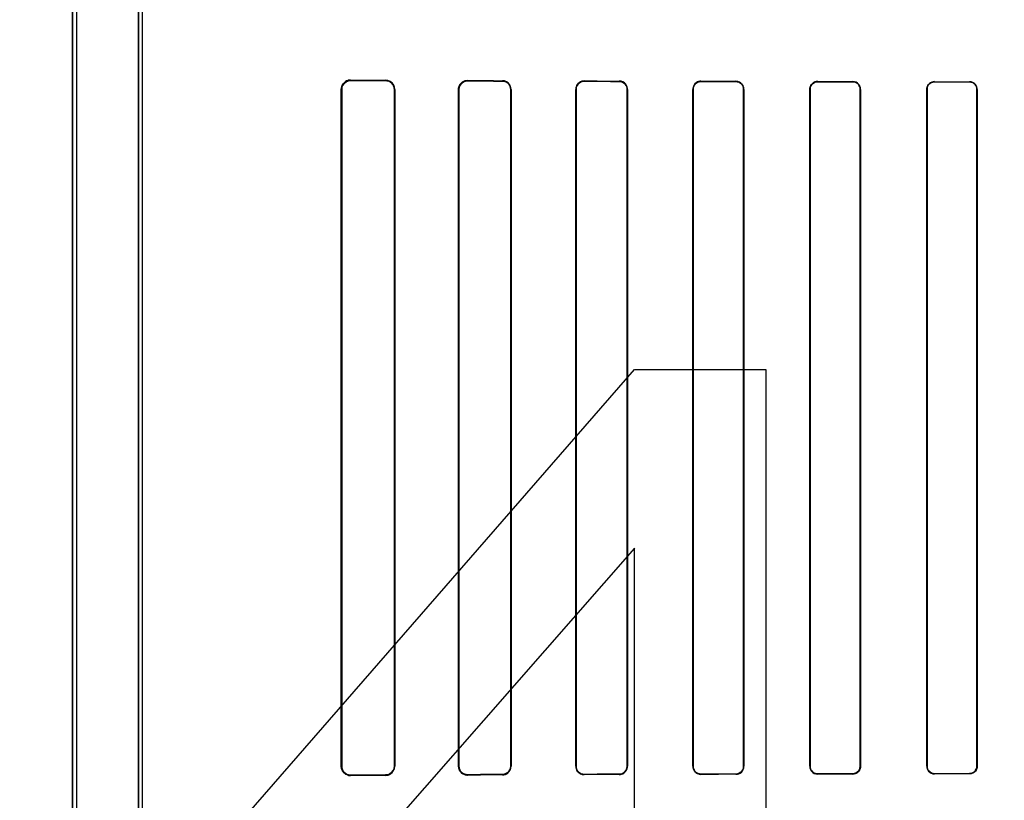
# Model space of a CAD drawing. Header units: millimetres. Extents: x 0 to 297, y 0 to 210.
# Tile 427 of 499: x 242.151 to 242.446, y 157.54 to 157.774. Entities that reach past the tile are written whole.
import ezdxf

# ---------------------------------------------------------------- set-up
doc = ezdxf.new("R2010")
doc.units = ezdxf.units.MM
doc.header["$LTSCALE"] = 16.335
doc.layers.get('0').update_dxf_attribs({"linetype": 'CONTINUOUS'})
for name, color, linetype in [('AXES_REF', 7, 'CONTINUOUS'), ('INTFCLR_1', 7, 'CONTINUOUS'), ('INTFCLR_72935', 7, 'CONTINUOUS')]:
    doc.layers.add(name, color=color, linetype=linetype)

msp = doc.modelspace()

# ---------------------------------------------------------------- linework, layer by layer
at = {"color": 7, "linetype": 'Continuous'}
for p, q in [((242.17797, 157.48801), (242.33547, 157.66896)), ((242.33547, 157.66896), (242.37485, 157.66896)), ((242.37485, 157.66896), (242.37485, 157.48801)), ((242.33547, 157.61535), (242.22391, 157.48801)), ((242.33547, 157.48801), (242.33547, 157.61535))]:
    msp.add_line(p, q, dxfattribs=at)
for radius in [6.78708, 6.7865, 6.74304]:
    msp.add_circle((241.48891, 154.71146), radius, dxfattribs=at)
for radius, start, end in [(6.72, 278.277129, 261.722871), (6.874, 113.082692, 346.830891)]:
    msp.add_arc((241.48891, 154.71146), radius, start, end, dxfattribs=at)
at = {"layer": 'AXES_REF', "color": 9, "linetype": 'Continuous'}
msp.add_circle((241.48891, 154.71146), 4.15, dxfattribs=at)
msp.add_arc((241.48891, 154.71146), 6.19116, 94.411812, 85.588188, dxfattribs=at)
at = {"layer": 'INTFCLR_1', "color": 6, "linetype": 'Continuous'}
for p, q in [((242.16702, 157.16145), (242.16702, 159.03045)), ((242.16825, 157.16145), (242.16825, 159.03047)), ((242.18679, 158.37777), (242.18679, 157.53414)), ((242.18802, 157.53414), (242.18802, 158.37777)), ((242.24755, 157.75295), (242.24755, 157.54995)), ((242.24768, 157.75295), (242.24768, 157.54995)), ((242.26347, 157.54995), (242.26347, 157.75295)), ((242.26358, 157.54995), (242.26358, 157.75295)), ((242.28271, 157.75295), (242.28271, 157.54995)), ((242.28282, 157.75295), (242.28282, 157.54995)), ((242.29834, 157.54995), (242.29834, 157.75295)), ((242.29844, 157.54995), (242.29844, 157.75295)), ((242.31783, 157.75295), (242.31783, 157.54995)), ((242.31793, 157.75295), (242.31793, 157.54995)), ((242.33325, 157.54995), (242.33325, 157.75295)), ((242.33334, 157.54995), (242.33334, 157.75295)), ((242.35292, 157.75295), (242.35292, 157.54995)), ((242.35301, 157.75295), (242.35301, 157.54995)), ((242.36817, 157.54995), (242.36817, 157.75295)), ((242.36826, 157.54995), (242.36826, 157.75295)), ((242.38799, 157.75295), (242.38799, 157.54995)), ((242.38807, 157.75295), (242.38807, 157.54995)), ((242.40311, 157.54995), (242.40311, 157.75295)), ((242.40319, 157.54995), (242.40319, 157.75295)), ((242.42305, 157.75295), (242.42305, 157.54995)), ((242.42313, 157.75295), (242.42313, 157.54995)), ((242.43807, 157.54995), (242.43807, 157.75295)), ((242.43815, 157.54995), (242.43815, 157.75295))]:
    msp.add_line(p, q, dxfattribs=at)
at = {"layer": 'INTFCLR_1', "color": 9, "linetype": 'Continuous'}
for p, q in [((242.25036, 157.75562), (242.25036, 157.75574)), ((242.26086, 157.75569), (242.26086, 157.75557)), ((242.28536, 157.75548), (242.28536, 157.75559)), ((242.29586, 157.75555), (242.29586, 157.75545)), ((242.32036, 157.75538), (242.32036, 157.75547)), ((242.33086, 157.75544), (242.33086, 157.75535)), ((242.35536, 157.7553), (242.35536, 157.75538)), ((242.36586, 157.75536), (242.36586, 157.75528)), ((242.39036, 157.75523), (242.39036, 157.75531)), ((242.40086, 157.7553), (242.40086, 157.75522)), ((242.42536, 157.75518), (242.42536, 157.75526)), ((242.43586, 157.75525), (242.43586, 157.75517)), ((242.24755, 157.75295), (242.24768, 157.75295)), ((242.26347, 157.75295), (242.26358, 157.75295)), ((242.28271, 157.75295), (242.28282, 157.75295)), ((242.29834, 157.75295), (242.29844, 157.75295)), ((242.31783, 157.75295), (242.31793, 157.75295)), ((242.33325, 157.75295), (242.33334, 157.75295)), ((242.35292, 157.75295), (242.35301, 157.75295)), ((242.36817, 157.75295), (242.36826, 157.75295)), ((242.38799, 157.75295), (242.38807, 157.75295)), ((242.40311, 157.75295), (242.40319, 157.75295)), ((242.42305, 157.75295), (242.42313, 157.75295)), ((242.43807, 157.75295), (242.43815, 157.75295)), ((242.24768, 157.54995), (242.24755, 157.54995)), ((242.26358, 157.54995), (242.26347, 157.54995)), ((242.28282, 157.54995), (242.28271, 157.54995)), ((242.29844, 157.54995), (242.29834, 157.54995)), ((242.31793, 157.54995), (242.31783, 157.54995)), ((242.33334, 157.54995), (242.33325, 157.54995)), ((242.35301, 157.54995), (242.35292, 157.54995)), ((242.36826, 157.54995), (242.36817, 157.54995)), ((242.38807, 157.54995), (242.38799, 157.54995)), ((242.40319, 157.54995), (242.40311, 157.54995)), ((242.42313, 157.54995), (242.42305, 157.54995)), ((242.43815, 157.54995), (242.43807, 157.54995)), ((242.25036, 157.54717), (242.25036, 157.54729)), ((242.26086, 157.54734), (242.26086, 157.54722)), ((242.28536, 157.54732), (242.28536, 157.54743)), ((242.29586, 157.54746), (242.29586, 157.54736)), ((242.32036, 157.54744), (242.32036, 157.54753)), ((242.33086, 157.54756), (242.33086, 157.54747)), ((242.35536, 157.54753), (242.35536, 157.54761)), ((242.36586, 157.54763), (242.36586, 157.54755)), ((242.39036, 157.5476), (242.39036, 157.54768)), ((242.40086, 157.54769), (242.40086, 157.54761)), ((242.42536, 157.54765), (242.42536, 157.54773)), ((242.43586, 157.54774), (242.43586, 157.54766))]:
    msp.add_line(p, q, dxfattribs=at)
at = {"layer": 'INTFCLR_1', "color": 7, "linetype": 'Continuous'}
for points in [[(242.25036, 157.75562), (242.25026, 157.75562), (242.25017, 157.75561), (242.25007, 157.7556), (242.24997, 157.75559), (242.24987, 157.75558), (242.24977, 157.75556), (242.24968, 157.75553), (242.24959, 157.75551), (242.2495, 157.75548)], [(242.28448, 157.75544), (242.28457, 157.75547), (242.28467, 157.7555), (242.28476, 157.75552), (242.28486, 157.75554), (242.28495, 157.75556), (242.28505, 157.75557), (242.28515, 157.75558), (242.28525, 157.75559), (242.28536, 157.75559)], [(242.2495, 157.54743), (242.24959, 157.5474), (242.24968, 157.54738), (242.24977, 157.54735), (242.24987, 157.54733), (242.24996, 157.54732), (242.25006, 157.54731), (242.25016, 157.5473), (242.25026, 157.54729), (242.25036, 157.54729)]]:
    msp.add_lwpolyline(points, dxfattribs=at)
at = {"layer": 'INTFCLR_1', "color": 6, "linetype": 'Continuous'}
for centre, major_axis, start_param, end_param in [((242.55311, 157.75645), (0.36509, 0), -2.548571, -2.498918), ((242.55311, 157.75645), (0.38609, 0), -2.472123, -2.429437), ((242.55311, 157.75645), (0.36509, 0), -2.394089, -2.352695), ((242.55311, 157.75645), (0.38609, 0), -2.337129, -2.300034), ((242.55311, 157.75645), (0.36509, 0), -2.262072, -2.225293), ((242.55311, 157.75645), (0.38609, 0), -2.217858, -2.184193), ((242.55311, 157.75645), (0.36509, 0), -2.143198, -2.109347), ((242.55311, 157.75645), (0.38609, 0), -2.10853, -2.077154), ((242.55311, 157.75645), (0.36509, 0), -2.032847, -2.000965), ((242.55311, 157.75645), (0.38609, 0), -2.005937, -1.976148), ((242.55311, 157.75645), (0.36509, 0), -1.928279, -1.897747), ((242.55311, 157.75645), (0.38609, 0), -1.908037, -1.879358), ((242.55311, 157.54645), (0.38609, 0), 2.429437, 2.472123), ((242.55311, 157.54645), (0.36509, 0), 2.498918, 2.548571), ((242.55311, 157.54645), (0.38609, 0), 2.300034, 2.337129), ((242.55311, 157.54645), (0.36509, 0), 2.352695, 2.394089), ((242.55311, 157.54645), (0.38609, 0), 2.184193, 2.217858), ((242.55311, 157.54645), (0.36509, 0), 2.225293, 2.262072), ((242.55311, 157.54645), (0.38609, 0), 2.077154, 2.10853), ((242.55311, 157.54645), (0.36509, 0), 2.109347, 2.143198), ((242.55311, 157.54645), (0.38609, 0), 1.976148, 2.005937), ((242.55311, 157.54645), (0.36509, 0), 2.000965, 2.032847), ((242.55311, 157.54645), (0.38609, 0), 1.879358, 1.908037), ((242.55311, 157.54645), (0.36509, 0), 1.897747, 1.928279)]:
    msp.add_ellipse(centre, major_axis=major_axis, ratio=0.003491, start_param=start_param, end_param=end_param, dxfattribs=at)
for points, knots in [([(242.25036, 157.75574), (242.24982, 157.75575), (242.24836, 157.75534), (242.24755, 157.75383), (242.24755, 157.75295)], [0, 0, 0, 0, 0.380109, 1, 1, 1, 1]), ([(242.26358, 157.75295), (242.26358, 157.75345), (242.26321, 157.75486), (242.26174, 157.75569), (242.26086, 157.75569)], [0, 0, 0, 0, 0.358968, 1, 1, 1, 1]), ([(242.26347, 157.75295), (242.26347, 157.75345), (242.2631, 157.7548), (242.26169, 157.75557), (242.26086, 157.75557)], [0, 0, 0, 0, 0.373103, 1, 1, 1, 1]), ([(242.28536, 157.75548), (242.28485, 157.75549), (242.28353, 157.7551), (242.28282, 157.75374), (242.28282, 157.75295)], [0, 0, 0, 0, 0.393821, 1, 1, 1, 1]), ([(242.29844, 157.75295), (242.29844, 157.75347), (242.29805, 157.75482), (242.29666, 157.75555), (242.29586, 157.75555)], [0, 0, 0, 0, 0.39343, 1, 1, 1, 1]), ([(242.29834, 157.75295), (242.29834, 157.75346), (242.29795, 157.75476), (242.29661, 157.75545), (242.29586, 157.75545)], [0, 0, 0, 0, 0.402384, 1, 1, 1, 1]), ([(242.32036, 157.75547), (242.31987, 157.75547), (242.31856, 157.75511), (242.31783, 157.75375), (242.31783, 157.75295)], [0, 0, 0, 0, 0.379371, 1, 1, 1, 1]), ([(242.32036, 157.75538), (242.3199, 157.75538), (242.31864, 157.75504), (242.31793, 157.75373), (242.31793, 157.75295)], [0, 0, 0, 0, 0.373842, 1, 1, 1, 1]), ([(242.33334, 157.75295), (242.33334, 157.75348), (242.33293, 157.75478), (242.3316, 157.75544), (242.33086, 157.75544)], [0, 0, 0, 0, 0.412853, 1, 1, 1, 1]), ([(242.33325, 157.75295), (242.33325, 157.75346), (242.33285, 157.75472), (242.33157, 157.75535), (242.33086, 157.75535)], [0, 0, 0, 0, 0.417005, 1, 1, 1, 1]), ([(242.35536, 157.75538), (242.35491, 157.75538), (242.35365, 157.75505), (242.35292, 157.75374), (242.35292, 157.75295)], [0, 0, 0, 0, 0.365847, 1, 1, 1, 1]), ([(242.35536, 157.7553), (242.35479, 157.7553), (242.35355, 157.75484), (242.35301, 157.75358), (242.35301, 157.75295)], [0, 0, 0, 0, 0.47417, 1, 1, 1, 1]), ([(242.36826, 157.75295), (242.36826, 157.75347), (242.36785, 157.75473), (242.36656, 157.75536), (242.36586, 157.75536)], [0, 0, 0, 0, 0.424164, 1, 1, 1, 1]), ([(242.36817, 157.75295), (242.36817, 157.75346), (242.36778, 157.75467), (242.36653, 157.75527), (242.36586, 157.75528)], [0, 0, 0, 0, 0.426866, 1, 1, 1, 1]), ([(242.39036, 157.75531), (242.38979, 157.75531), (242.38854, 157.75486), (242.38799, 157.7536), (242.38799, 157.75295)], [0, 0, 0, 0, 0.467061, 1, 1, 1, 1]), ([(242.39036, 157.75523), (242.3899, 157.75523), (242.38871, 157.75488), (242.38807, 157.75365), (242.38807, 157.75295)], [0, 0, 0, 0, 0.396505, 1, 1, 1, 1]), ([(242.40319, 157.75295), (242.40319, 157.75347), (242.40279, 157.7547), (242.40153, 157.7553), (242.40086, 157.7553)], [0, 0, 0, 0, 0.432833, 1, 1, 1, 1]), ([(242.40311, 157.75295), (242.40311, 157.75345), (242.40272, 157.75464), (242.40151, 157.75522), (242.40086, 157.75522)], [0, 0, 0, 0, 0.434515, 1, 1, 1, 1]), ([(242.42536, 157.75526), (242.42482, 157.75526), (242.4236, 157.75483), (242.42305, 157.75359), (242.42305, 157.75295)], [0, 0, 0, 0, 0.459212, 1, 1, 1, 1]), ([(242.42536, 157.75518), (242.42477, 157.75518), (242.42359, 157.75469), (242.42313, 157.75351), (242.42313, 157.75295)], [0, 0, 0, 0, 0.511255, 1, 1, 1, 1]), ([(242.43815, 157.75295), (242.43815, 157.75347), (242.43774, 157.75467), (242.43651, 157.75525), (242.43586, 157.75525)], [0, 0, 0, 0, 0.439306, 1, 1, 1, 1]), ([(242.43807, 157.75295), (242.43807, 157.75346), (242.43767, 157.75462), (242.43648, 157.75517), (242.43586, 157.75517)], [0, 0, 0, 0, 0.445822, 1, 1, 1, 1]), ([(242.24755, 157.54995), (242.24755, 157.54947), (242.24791, 157.54803), (242.24942, 157.54716), (242.25036, 157.54717)], [0, 0, 0, 0, 0.340507, 1, 1, 1, 1]), ([(242.26086, 157.54734), (242.26132, 157.54734), (242.26267, 157.54768), (242.26347, 157.5491), (242.26347, 157.54995)], [0, 0, 0, 0, 0.351042, 1, 1, 1, 1]), ([(242.26086, 157.54722), (242.26136, 157.54722), (242.26277, 157.5476), (242.26358, 157.54908), (242.26358, 157.54995)], [0, 0, 0, 0, 0.364649, 1, 1, 1, 1]), ([(242.28271, 157.54995), (242.28271, 157.54945), (242.28309, 157.54808), (242.28452, 157.54732), (242.28536, 157.54732)], [0, 0, 0, 0, 0.376083, 1, 1, 1, 1]), ([(242.28282, 157.54995), (242.28282, 157.54945), (242.28321, 157.54813), (242.28457, 157.54742), (242.28536, 157.54743)], [0, 0, 0, 0, 0.392607, 1, 1, 1, 1]), ([(242.29586, 157.54746), (242.29638, 157.54746), (242.29767, 157.54787), (242.29834, 157.54921), (242.29834, 157.54995)], [0, 0, 0, 0, 0.409287, 1, 1, 1, 1]), ([(242.29586, 157.54736), (242.29638, 157.54736), (242.29772, 157.54776), (242.29844, 157.54916), (242.29844, 157.54995)], [0, 0, 0, 0, 0.394587, 1, 1, 1, 1]), ([(242.31783, 157.54995), (242.31783, 157.54943), (242.31823, 157.54812), (242.31959, 157.54743), (242.32036, 157.54744)], [0, 0, 0, 0, 0.405294, 1, 1, 1, 1]), ([(242.31793, 157.54995), (242.31793, 157.54945), (242.31832, 157.54818), (242.31963, 157.54753), (242.32036, 157.54753)], [0, 0, 0, 0, 0.4116, 1, 1, 1, 1]), ([(242.33086, 157.54756), (242.33131, 157.54756), (242.33254, 157.5479), (242.33325, 157.54919), (242.33325, 157.54995)], [0, 0, 0, 0, 0.369218, 1, 1, 1, 1]), ([(242.33086, 157.54747), (242.33133, 157.54747), (242.33261, 157.54782), (242.33334, 157.54917), (242.33334, 157.54995)], [0, 0, 0, 0, 0.373744, 1, 1, 1, 1]), ([(242.35292, 157.54995), (242.35292, 157.54944), (242.35333, 157.54816), (242.35464, 157.54752), (242.35536, 157.54753)], [0, 0, 0, 0, 0.419413, 1, 1, 1, 1]), ([(242.35301, 157.54995), (242.35301, 157.54945), (242.35341, 157.54822), (242.35467, 157.54761), (242.35536, 157.54761)], [0, 0, 0, 0, 0.422806, 1, 1, 1, 1]), ([(242.36586, 157.54763), (242.36633, 157.54763), (242.36754, 157.548), (242.36817, 157.54925), (242.36817, 157.54995)], [0, 0, 0, 0, 0.401644, 1, 1, 1, 1]), ([(242.36586, 157.54755), (242.36644, 157.54755), (242.36771, 157.54803), (242.36826, 157.54931), (242.36826, 157.54995)], [0, 0, 0, 0, 0.473342, 1, 1, 1, 1]), ([(242.38799, 157.54995), (242.38799, 157.54944), (242.3884, 157.5482), (242.38967, 157.54759), (242.39036, 157.5476)], [0, 0, 0, 0, 0.42929, 1, 1, 1, 1]), ([(242.38807, 157.54995), (242.38807, 157.54945), (242.38847, 157.54826), (242.3897, 157.54768), (242.39036, 157.54768)], [0, 0, 0, 0, 0.431437, 1, 1, 1, 1]), ([(242.40086, 157.54769), (242.40131, 157.54769), (242.40248, 157.54804), (242.40311, 157.54926), (242.40311, 157.54995)], [0, 0, 0, 0, 0.393953, 1, 1, 1, 1]), ([(242.40086, 157.54761), (242.40141, 157.54761), (242.40264, 157.54806), (242.40319, 157.54931), (242.40319, 157.54995)], [0, 0, 0, 0, 0.463766, 1, 1, 1, 1]), ([(242.42305, 157.54995), (242.42305, 157.54944), (242.42346, 157.54823), (242.42469, 157.54765), (242.42536, 157.54765)], [0, 0, 0, 0, 0.436745, 1, 1, 1, 1]), ([(242.42313, 157.54995), (242.42313, 157.54946), (242.42352, 157.54829), (242.42472, 157.54773), (242.42536, 157.54773)], [0, 0, 0, 0, 0.438001, 1, 1, 1, 1]), ([(242.43586, 157.54774), (242.43643, 157.54774), (242.43761, 157.54822), (242.43807, 157.5494), (242.43807, 157.54995)], [0, 0, 0, 0, 0.509133, 1, 1, 1, 1]), ([(242.43815, 157.54995), (242.43815, 157.54944), (242.43773, 157.54823), (242.43651, 157.54766), (242.43586, 157.54766)], [0, 0, 0, 0, 0.444674, 1, 1, 1, 1])]:
    msp.add_open_spline(points, degree=3, knots=knots, dxfattribs=at)
at = {"layer": 'INTFCLR_1', "color": 7, "linetype": 'Continuous'}
for points, knots in [([(242.25036, 157.75562), (242.24986, 157.75561), (242.24847, 157.75526), (242.24768, 157.75381), (242.24768, 157.75295)], [0, 0, 0, 0, 0.369943, 1, 1, 1, 1]), ([(242.28536, 157.75559), (242.28482, 157.75558), (242.28344, 157.75518), (242.28271, 157.75376), (242.28271, 157.75295)], [0, 0, 0, 0, 0.401574, 1, 1, 1, 1]), ([(242.24768, 157.54995), (242.24768, 157.54949), (242.24802, 157.54811), (242.24947, 157.54731), (242.25036, 157.54729)], [0, 0, 0, 0, 0.342814, 1, 1, 1, 1]), ([(242.24768, 157.54995), (242.24768, 157.54947), (242.24798, 157.54836), (242.24893, 157.54762), (242.2495, 157.54743)], [0, 0, 0, 0, 0.441846, 1, 1, 1, 1])]:
    msp.add_open_spline(points, degree=3, knots=knots, dxfattribs=at)
at = {"layer": 'INTFCLR_72935', "color": 6, "linetype": 'Continuous'}
for p, q in [((242.16702, 159.03045), (242.16702, 157.16145)), ((242.16825, 157.16145), (242.16825, 159.03048)), ((242.18679, 157.53084), (242.18679, 158.38107)), ((242.18802, 157.53209), (242.18802, 158.37982)), ((242.24755, 157.54995), (242.24755, 157.75295)), ((242.24768, 157.54995), (242.24768, 157.75295)), ((242.26347, 157.75295), (242.26347, 157.54995)), ((242.26358, 157.75295), (242.26358, 157.54995)), ((242.28271, 157.54995), (242.28271, 157.75295)), ((242.28282, 157.54995), (242.28282, 157.75295)), ((242.29834, 157.75295), (242.29834, 157.54995)), ((242.29844, 157.75295), (242.29844, 157.54995)), ((242.31783, 157.54995), (242.31783, 157.75295)), ((242.31793, 157.54995), (242.31793, 157.75295)), ((242.33325, 157.75295), (242.33325, 157.54995)), ((242.33334, 157.75295), (242.33334, 157.54995)), ((242.35292, 157.54995), (242.35292, 157.75295)), ((242.35301, 157.54995), (242.35301, 157.75295)), ((242.36817, 157.75295), (242.36817, 157.54995)), ((242.36826, 157.75295), (242.36826, 157.54995)), ((242.38799, 157.54995), (242.38799, 157.75295)), ((242.38807, 157.54995), (242.38807, 157.75295)), ((242.40311, 157.75295), (242.40311, 157.54995)), ((242.40319, 157.75295), (242.40319, 157.54995)), ((242.42305, 157.54995), (242.42305, 157.75295)), ((242.42313, 157.54995), (242.42313, 157.75295)), ((242.43807, 157.75295), (242.43807, 157.54995)), ((242.43815, 157.75295), (242.43815, 157.54995))]:
    msp.add_line(p, q, dxfattribs=at)
at = {"layer": 'INTFCLR_72935', "color": 9, "linetype": 'Continuous'}
for p, q in [((242.25036, 157.75574), (242.25036, 157.75562)), ((242.26086, 157.75557), (242.26086, 157.75569)), ((242.28536, 157.75559), (242.28536, 157.75548)), ((242.29586, 157.75545), (242.29586, 157.75555)), ((242.32036, 157.75547), (242.32036, 157.75538)), ((242.33086, 157.75535), (242.33086, 157.75544)), ((242.35536, 157.75538), (242.35536, 157.7553)), ((242.36586, 157.75528), (242.36586, 157.75536)), ((242.39036, 157.75531), (242.39036, 157.75523)), ((242.40086, 157.75522), (242.40086, 157.7553)), ((242.42536, 157.75526), (242.42536, 157.75518)), ((242.43586, 157.75517), (242.43586, 157.75525)), ((242.24768, 157.75295), (242.24755, 157.75295)), ((242.26358, 157.75295), (242.26347, 157.75295)), ((242.28282, 157.75295), (242.28271, 157.75295)), ((242.29844, 157.75295), (242.29834, 157.75295)), ((242.31793, 157.75295), (242.31783, 157.75295)), ((242.33334, 157.75295), (242.33325, 157.75295)), ((242.35301, 157.75295), (242.35292, 157.75295)), ((242.36826, 157.75295), (242.36817, 157.75295)), ((242.38807, 157.75295), (242.38799, 157.75295)), ((242.40319, 157.75295), (242.40311, 157.75295)), ((242.42313, 157.75295), (242.42305, 157.75295)), ((242.43815, 157.75295), (242.43807, 157.75295)), ((242.24755, 157.54995), (242.24768, 157.54995)), ((242.26347, 157.54995), (242.26358, 157.54995)), ((242.28271, 157.54995), (242.28282, 157.54995)), ((242.29834, 157.54995), (242.29844, 157.54995)), ((242.31783, 157.54995), (242.31793, 157.54995)), ((242.33325, 157.54995), (242.33334, 157.54995)), ((242.35292, 157.54995), (242.35301, 157.54995)), ((242.36817, 157.54995), (242.36826, 157.54995)), ((242.38799, 157.54995), (242.38807, 157.54995)), ((242.40311, 157.54995), (242.40319, 157.54995)), ((242.42305, 157.54995), (242.42313, 157.54995)), ((242.43807, 157.54995), (242.43815, 157.54995)), ((242.25036, 157.54729), (242.25036, 157.54717)), ((242.26086, 157.54722), (242.26086, 157.54734)), ((242.28536, 157.54743), (242.28536, 157.54732)), ((242.29586, 157.54736), (242.29586, 157.54746)), ((242.32036, 157.54753), (242.32036, 157.54744)), ((242.33086, 157.54747), (242.33086, 157.54756)), ((242.35536, 157.54761), (242.35536, 157.54753)), ((242.36586, 157.54755), (242.36586, 157.54763)), ((242.39036, 157.54768), (242.39036, 157.5476)), ((242.40086, 157.54761), (242.40086, 157.54769)), ((242.42536, 157.54773), (242.42536, 157.54765)), ((242.43586, 157.54766), (242.43586, 157.54774))]:
    msp.add_line(p, q, dxfattribs=at)
at = {"layer": 'INTFCLR_72935', "color": 7, "linetype": 'Continuous'}
for points in [[(242.25036, 157.75574), (242.25025, 157.75574), (242.25014, 157.75574), (242.25004, 157.75573), (242.24994, 157.75571), (242.24985, 157.7557), (242.24975, 157.75568), (242.24966, 157.75566), (242.24958, 157.75563), (242.24949, 157.75561)], [(242.2495, 157.75548), (242.24959, 157.75551), (242.24968, 157.75553), (242.24977, 157.75556), (242.24987, 157.75557), (242.24996, 157.75559), (242.25006, 157.7556), (242.25016, 157.75561), (242.25026, 157.75562), (242.25036, 157.75562)], [(242.24949, 157.5473), (242.24957, 157.54727), (242.24966, 157.54725), (242.24975, 157.54723), (242.24985, 157.54721), (242.24994, 157.5472), (242.25004, 157.54718), (242.25014, 157.54717), (242.25025, 157.54717), (242.25036, 157.54717)], [(242.25036, 157.54729), (242.25026, 157.54729), (242.25017, 157.5473), (242.25007, 157.54731), (242.24997, 157.54732), (242.24987, 157.54733), (242.24977, 157.54735), (242.24968, 157.54738), (242.24959, 157.5474), (242.2495, 157.54743)], [(242.28448, 157.54747), (242.28457, 157.54744), (242.28467, 157.54741), (242.28476, 157.54739), (242.28486, 157.54737), (242.28495, 157.54735), (242.28505, 157.54734), (242.28515, 157.54733), (242.28525, 157.54732), (242.28536, 157.54732)]]:
    msp.add_lwpolyline(points, dxfattribs=at)
at = {"layer": 'INTFCLR_72935', "color": 6, "linetype": 'Continuous'}
for centre, major_axis, start_param, end_param in [((242.55311, 157.75645), (0.36509, 0), -2.548571, -2.498918), ((242.55311, 157.75645), (0.38609, 0), -2.472123, -2.429437), ((242.55311, 157.75645), (0.36509, 0), -2.394089, -2.352695), ((242.55311, 157.75645), (0.38609, 0), -2.337129, -2.300034), ((242.55311, 157.75645), (0.36509, 0), -2.262072, -2.225293), ((242.55311, 157.75645), (0.38609, 0), -2.217858, -2.184193), ((242.55311, 157.75645), (0.36509, 0), -2.143198, -2.109347), ((242.55311, 157.75645), (0.38609, 0), -2.10853, -2.077154), ((242.55311, 157.75645), (0.36509, 0), -2.032847, -2.000965), ((242.55311, 157.75645), (0.38609, 0), -2.005937, -1.976148), ((242.55311, 157.75645), (0.36509, 0), -1.928279, -1.897747), ((242.55311, 157.75645), (0.38609, 0), -1.908037, -1.879358), ((242.55311, 157.54645), (0.38609, 0), 2.429437, 2.472123), ((242.55311, 157.54645), (0.36509, 0), 2.498918, 2.548571), ((242.55311, 157.54645), (0.38609, 0), 2.300034, 2.337129), ((242.55311, 157.54645), (0.36509, 0), 2.352695, 2.394089), ((242.55311, 157.54645), (0.38609, 0), 2.184193, 2.217858), ((242.55311, 157.54645), (0.36509, 0), 2.225293, 2.262072), ((242.55311, 157.54645), (0.38609, 0), 2.077154, 2.10853), ((242.55311, 157.54645), (0.36509, 0), 2.109347, 2.143198), ((242.55311, 157.54645), (0.38609, 0), 1.976148, 2.005937), ((242.55311, 157.54645), (0.36509, 0), 2.000965, 2.032847), ((242.55311, 157.54645), (0.38609, 0), 1.879358, 1.908037), ((242.55311, 157.54645), (0.36509, 0), 1.897747, 1.928279)]:
    msp.add_ellipse(centre, major_axis=major_axis, ratio=0.003491, start_param=start_param, end_param=end_param, dxfattribs=at)
at = {"layer": 'INTFCLR_72935', "color": 7, "linetype": 'Continuous'}
for points, knots in [([(242.24755, 157.75295), (242.24755, 157.75352), (242.24798, 157.75498), (242.2495, 157.75573), (242.25036, 157.75574)], [0, 0, 0, 0, 0.39445, 1, 1, 1, 1]), ([(242.24768, 157.75295), (242.24768, 157.75342), (242.24802, 157.7548), (242.24947, 157.7556), (242.25036, 157.75562)], [0, 0, 0, 0, 0.342813, 1, 1, 1, 1]), ([(242.25036, 157.54717), (242.24988, 157.54717), (242.24844, 157.5475), (242.24755, 157.54902), (242.24755, 157.54995)], [0, 0, 0, 0, 0.336778, 1, 1, 1, 1]), ([(242.25036, 157.54729), (242.24986, 157.5473), (242.24847, 157.54765), (242.24768, 157.5491), (242.24768, 157.54995)], [0, 0, 0, 0, 0.369943, 1, 1, 1, 1]), ([(242.2495, 157.54743), (242.24905, 157.54758), (242.2481, 157.54821), (242.24768, 157.54934), (242.24768, 157.54995)], [0, 0, 0, 0, 0.432621, 1, 1, 1, 1]), ([(242.28536, 157.54732), (242.28482, 157.54732), (242.28344, 157.54773), (242.28271, 157.54915), (242.28271, 157.54995)], [0, 0, 0, 0, 0.401573, 1, 1, 1, 1])]:
    msp.add_open_spline(points, degree=3, knots=knots, dxfattribs=at)
at = {"layer": 'INTFCLR_72935', "color": 6, "linetype": 'Continuous'}
for points, knots in [([(242.26358, 157.75295), (242.26358, 157.75342), (242.26324, 157.75482), (242.26177, 157.75569), (242.26086, 157.75569)], [0, 0, 0, 0, 0.338375, 1, 1, 1, 1]), ([(242.26086, 157.75557), (242.26132, 157.75557), (242.26267, 157.75523), (242.26347, 157.75381), (242.26347, 157.75295)], [0, 0, 0, 0, 0.351007, 1, 1, 1, 1]), ([(242.28271, 157.75295), (242.28271, 157.75346), (242.28309, 157.75483), (242.28452, 157.75559), (242.28536, 157.75559)], [0, 0, 0, 0, 0.376083, 1, 1, 1, 1]), ([(242.28282, 157.75295), (242.28282, 157.75346), (242.28321, 157.75478), (242.28457, 157.75549), (242.28536, 157.75548)], [0, 0, 0, 0, 0.392511, 1, 1, 1, 1]), ([(242.29844, 157.75295), (242.29844, 157.75347), (242.29805, 157.75482), (242.29666, 157.75555), (242.29586, 157.75555)], [0, 0, 0, 0, 0.391624, 1, 1, 1, 1]), ([(242.29586, 157.75545), (242.29635, 157.75545), (242.29765, 157.75507), (242.29834, 157.75372), (242.29834, 157.75295)], [0, 0, 0, 0, 0.393004, 1, 1, 1, 1]), ([(242.32036, 157.75547), (242.31986, 157.75547), (242.31855, 157.7551), (242.31783, 157.75374), (242.31783, 157.75295)], [0, 0, 0, 0, 0.387522, 1, 1, 1, 1]), ([(242.31793, 157.75295), (242.31793, 157.75346), (242.31832, 157.75473), (242.31963, 157.75538), (242.32036, 157.75538)], [0, 0, 0, 0, 0.411738, 1, 1, 1, 1]), ([(242.33334, 157.75295), (242.33334, 157.75348), (242.33294, 157.75477), (242.3316, 157.75544), (242.33086, 157.75544)], [0, 0, 0, 0, 0.411614, 1, 1, 1, 1]), ([(242.33086, 157.75535), (242.33132, 157.75535), (242.33256, 157.755), (242.33325, 157.75371), (242.33325, 157.75295)], [0, 0, 0, 0, 0.378712, 1, 1, 1, 1]), ([(242.35536, 157.75538), (242.35489, 157.75538), (242.35363, 157.75504), (242.35292, 157.75372), (242.35292, 157.75295)], [0, 0, 0, 0, 0.376214, 1, 1, 1, 1]), ([(242.35301, 157.75295), (242.35301, 157.75346), (242.35341, 157.75469), (242.35467, 157.7553), (242.35536, 157.7553)], [0, 0, 0, 0, 0.426616, 1, 1, 1, 1]), ([(242.36826, 157.75295), (242.36826, 157.75348), (242.36785, 157.75474), (242.36656, 157.75536), (242.36586, 157.75536)], [0, 0, 0, 0, 0.425926, 1, 1, 1, 1]), ([(242.36586, 157.75528), (242.36634, 157.75528), (242.36755, 157.7549), (242.36817, 157.75365), (242.36817, 157.75295)], [0, 0, 0, 0, 0.409084, 1, 1, 1, 1]), ([(242.38799, 157.75295), (242.38799, 157.75347), (242.3884, 157.75471), (242.38967, 157.75532), (242.39036, 157.75531)], [0, 0, 0, 0, 0.429291, 1, 1, 1, 1]), ([(242.38807, 157.75295), (242.38807, 157.75346), (242.38848, 157.75466), (242.3897, 157.75523), (242.39036, 157.75523)], [0, 0, 0, 0, 0.436652, 1, 1, 1, 1]), ([(242.40319, 157.75295), (242.40319, 157.75348), (242.40278, 157.7547), (242.40153, 157.7553), (242.40086, 157.7553)], [0, 0, 0, 0, 0.43647, 1, 1, 1, 1]), ([(242.40086, 157.75522), (242.40132, 157.75522), (242.40249, 157.75486), (242.40311, 157.75364), (242.40311, 157.75295)], [0, 0, 0, 0, 0.400765, 1, 1, 1, 1]), ([(242.42305, 157.75295), (242.42305, 157.75347), (242.42346, 157.75468), (242.42469, 157.75526), (242.42536, 157.75526)], [0, 0, 0, 0, 0.436747, 1, 1, 1, 1]), ([(242.42313, 157.75295), (242.42313, 157.75346), (242.42353, 157.75463), (242.42472, 157.75518), (242.42536, 157.75518)], [0, 0, 0, 0, 0.443691, 1, 1, 1, 1]), ([(242.43815, 157.75295), (242.43815, 157.75347), (242.43773, 157.75468), (242.43651, 157.75525), (242.43586, 157.75525)], [0, 0, 0, 0, 0.444674, 1, 1, 1, 1]), ([(242.43586, 157.75517), (242.43644, 157.75517), (242.43762, 157.75468), (242.43807, 157.75351), (242.43807, 157.75295)], [0, 0, 0, 0, 0.512924, 1, 1, 1, 1]), ([(242.26347, 157.54995), (242.26347, 157.54946), (242.2631, 157.54811), (242.26169, 157.54734), (242.26086, 157.54734)], [0, 0, 0, 0, 0.373103, 1, 1, 1, 1]), ([(242.26086, 157.54722), (242.26137, 157.54722), (242.26278, 157.54761), (242.26358, 157.54909), (242.26358, 157.54995)], [0, 0, 0, 0, 0.372091, 1, 1, 1, 1]), ([(242.28536, 157.54743), (242.28484, 157.54742), (242.28352, 157.54781), (242.28282, 157.54918), (242.28282, 157.54995)], [0, 0, 0, 0, 0.398583, 1, 1, 1, 1]), ([(242.29834, 157.54995), (242.29834, 157.54945), (242.29796, 157.54815), (242.29662, 157.54746), (242.29586, 157.54746)], [0, 0, 0, 0, 0.400302, 1, 1, 1, 1]), ([(242.29586, 157.54736), (242.29638, 157.54736), (242.29773, 157.54777), (242.29844, 157.54917), (242.29844, 157.54995)], [0, 0, 0, 0, 0.400719, 1, 1, 1, 1]), ([(242.31783, 157.54995), (242.31783, 157.54944), (242.31823, 157.54812), (242.31959, 157.54743), (242.32036, 157.54744)], [0, 0, 0, 0, 0.404897, 1, 1, 1, 1]), ([(242.32036, 157.54753), (242.31988, 157.54753), (242.31862, 157.54788), (242.31793, 157.54919), (242.31793, 157.54995)], [0, 0, 0, 0, 0.383513, 1, 1, 1, 1]), ([(242.33325, 157.54995), (242.33325, 157.54945), (242.33285, 157.54819), (242.33157, 157.54756), (242.33086, 157.54756)], [0, 0, 0, 0, 0.417183, 1, 1, 1, 1]), ([(242.33086, 157.54747), (242.33134, 157.54747), (242.33263, 157.54784), (242.33334, 157.54918), (242.33334, 157.54995)], [0, 0, 0, 0, 0.383063, 1, 1, 1, 1]), ([(242.35292, 157.54995), (242.35292, 157.54943), (242.35333, 157.54816), (242.35464, 157.54752), (242.35536, 157.54753)], [0, 0, 0, 0, 0.422387, 1, 1, 1, 1]), ([(242.35536, 157.54761), (242.35479, 157.54761), (242.35355, 157.54807), (242.35301, 157.54933), (242.35301, 157.54995)], [0, 0, 0, 0, 0.47417, 1, 1, 1, 1]), ([(242.36817, 157.54995), (242.36817, 157.54945), (242.36777, 157.54823), (242.36653, 157.54763), (242.36586, 157.54763)], [0, 0, 0, 0, 0.429389, 1, 1, 1, 1]), ([(242.36586, 157.54755), (242.36631, 157.54755), (242.36755, 157.54789), (242.36826, 157.54919), (242.36826, 157.54995)], [0, 0, 0, 0, 0.370654, 1, 1, 1, 1]), ([(242.38799, 157.54995), (242.38799, 157.54943), (242.38841, 157.54819), (242.38968, 157.54759), (242.39036, 157.5476)], [0, 0, 0, 0, 0.434167, 1, 1, 1, 1]), ([(242.39036, 157.54768), (242.38989, 157.54768), (242.3887, 157.54804), (242.38807, 157.54926), (242.38807, 157.54995)], [0, 0, 0, 0, 0.404562, 1, 1, 1, 1]), ([(242.40319, 157.54995), (242.40319, 157.54944), (242.40279, 157.54821), (242.40153, 157.54761), (242.40086, 157.54761)], [0, 0, 0, 0, 0.432834, 1, 1, 1, 1]), ([(242.40311, 157.54995), (242.40311, 157.54945), (242.40271, 157.54826), (242.4015, 157.54769), (242.40086, 157.54769)], [0, 0, 0, 0, 0.438506, 1, 1, 1, 1]), ([(242.42305, 157.54995), (242.42305, 157.54943), (242.42346, 157.54822), (242.4247, 157.54765), (242.42536, 157.54765)], [0, 0, 0, 0, 0.443145, 1, 1, 1, 1]), ([(242.42536, 157.54773), (242.42491, 157.54773), (242.42374, 157.54807), (242.42313, 157.54927), (242.42313, 157.54995)], [0, 0, 0, 0, 0.397667, 1, 1, 1, 1]), ([(242.43815, 157.54995), (242.43815, 157.54944), (242.43774, 157.54824), (242.43651, 157.54766), (242.43586, 157.54766)], [0, 0, 0, 0, 0.439306, 1, 1, 1, 1]), ([(242.43807, 157.54995), (242.43807, 157.54945), (242.43767, 157.54829), (242.43648, 157.54774), (242.43586, 157.54774)], [0, 0, 0, 0, 0.445822, 1, 1, 1, 1])]:
    msp.add_open_spline(points, degree=3, knots=knots, dxfattribs=at)

doc.saveas('drawing.dxf')
